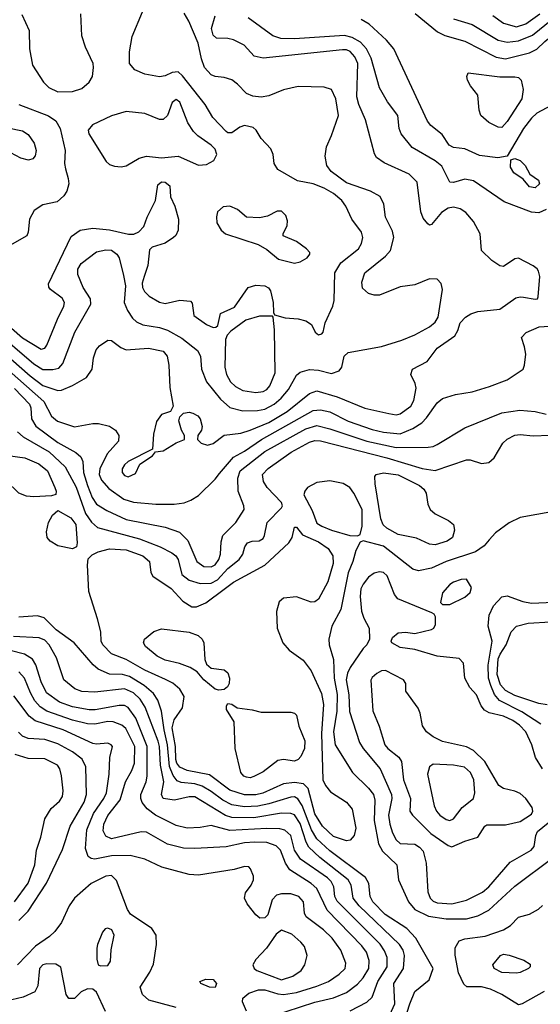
# Model space of a CAD drawing. Extents: x 1173029 to 1307123, y 522559 to 678521.
# Tile 457 of 623: x 1200149 to 1202963, y 642262 to 647583. Entities that reach past the tile are written whole.
import ezdxf

# ---------------------------------------------------------------- set-up
doc = ezdxf.new("R2010")
doc.units = 0

msp = doc.modelspace()

# ---------------------------------------------------------------- linework, layer by layer
at = {"layer": '0CON10XD'}
for points in [[(1200005, 645910.4), (1200225, 645722.6), (1200275, 645692.5), (1200328.2, 645691.8), (1200359.9, 645700.1), (1200382.5, 645725), (1200446.3, 645893.7), (1200533.8, 646045), (1200531.5, 646075), (1200492.3, 646135), (1200463.1, 646205), (1200463.2, 646235), (1200481.2, 646265), (1200565, 646328.8), (1200615, 646339.3), (1200645, 646337.3), (1200674.5, 646315), (1200687.1, 646295), (1200710.1, 646200.1), (1200720.3, 646145), (1200714.5, 646055), (1200731.9, 646011.9), (1200759.1, 645969.1), (1200780.7, 645950.7), (1200815, 645934.6), (1200905, 645919.4), (1200948.1, 645905), (1201025, 645862.5), (1201110, 645795), (1201126.2, 645765), (1201131.2, 645695), (1201159.2, 645625), (1201235, 645532.7), (1201285, 645486.2), (1201355, 645468.7), (1201435, 645471), (1201475, 645478.7), (1201524.8, 645505.2), (1201562.6, 645537.4), (1201601.8, 645585), (1201645, 645661.1), (1201665, 645678.2), (1201715, 645692.5), (1201765, 645688), (1201835, 645671.5), (1201875.4, 645684.6), (1201890, 645705), (1201902.9, 645765), (1201924, 645785), (1202105, 645817.1), (1202215, 645850.9), (1202285, 645879.3), (1202365, 645923.7), (1202395, 645947.5), (1202411.4, 645975), (1202434.2, 646125), (1202427.8, 646157.8), (1202405, 646181.1), (1202365, 646183.1), (1202285, 646150), (1202205, 646138.8), (1202094.4, 646094.4), (1202065, 646093.3), (1202035, 646102.2), (1202002.3, 646132.3), (1201999.5, 646165), (1202015.6, 646215), (1202126.7, 646305), (1202153.5, 646335), (1202172.1, 646405), (1202165, 646439.2), (1202126.7, 646515), (1202117.1, 646585), (1202096.9, 646626.9), (1202045, 646656.4), (1201915, 646700.8), (1201832.9, 646762.9), (1201808.7, 646795), (1201800.7, 646845), (1201807.7, 646895), (1201835, 646956), (1201871.8, 647065), (1201858.7, 647155), (1201835, 647205.6), (1201795, 647218.9), (1201655, 647220.9), (1201575, 647203.5), (1201495, 647170.4), (1201454.6, 647164.6), (1201408.6, 647168.6), (1201375, 647183.1), (1201325.6, 647235), (1201295, 647256.9), (1201255, 647270.4), (1201205, 647275.3), (1201185, 647285.4), (1201148.8, 647325), (1201131.9, 647371.9), (1201113.7, 647455), (1201062.7, 647575), (1201037.7, 647617.7)], [(1200059.7, 645955), (1200165, 645864.3), (1200265, 645803.1), (1200285, 645808.5), (1200295, 645823.1), (1200352.7, 645965), (1200388.5, 646035), (1200391.2, 646055), (1200378.1, 646078.1), (1200315.4, 646125.4), (1200306.6, 646136.6), (1200305.6, 646154.4), (1200428.2, 646411.8), (1200475.5, 646444.5), (1200545, 646456.9), (1200635, 646447.5), (1200736.4, 646423.6), (1200765.5, 646424.5), (1200793.2, 646436.8), (1200820.8, 646465), (1200837.8, 646515), (1200882.5, 646605), (1200895, 646690), (1200915, 646706.4), (1200936, 646705), (1200960, 646685), (1200964.3, 646625), (1200988.1, 646575), (1201007.5, 646505), (1201005.6, 646445), (1200993.2, 646416.8), (1200981.2, 646405), (1200935, 646375.7), (1200865, 646353.3), (1200851.2, 646338.8), (1200841.9, 646255), (1200821.1, 646195), (1200811, 646159), (1200812.6, 646135), (1200823.4, 646113.4), (1200848.5, 646088.5), (1200905, 646055.4), (1200935, 646048.8), (1201015, 646066.2), (1201071.7, 646061.7), (1201081.7, 646051.7), (1201091.2, 645985), (1201158.8, 645935), (1201195, 645920), (1201208.8, 645921.2), (1201219.7, 645930.3), (1201234.4, 645995.6), (1201310.5, 646029.5), (1201384, 646135), (1201425, 646147.7), (1201475, 646144.4), (1201494.5, 646134.5), (1201505, 646117.5), (1201520, 646055), (1201521.2, 646001.2), (1201527, 645987), (1201585, 645971.4), (1201655, 645966.7), (1201696.7, 645955), (1201725.7, 645935.7), (1201746.7, 645895), (1201765, 645880), (1201782.5, 645885), (1201790, 645895), (1201801.2, 645945), (1201841.9, 646035), (1201848.5, 646065), (1201852.4, 646215), (1201885, 646269.1), (1201980.5, 646345), (1201996.5, 646373.5), (1202004.6, 646405), (1201996.8, 646435), (1201943.8, 646505), (1201912.9, 646575), (1201891.2, 646605), (1201845, 646643.5), (1201795, 646672.9), (1201735, 646696.1), (1201651.7, 646711.7), (1201545, 646773.3), (1201525.6, 646805), (1201519.4, 646855), (1201506.7, 646885), (1201455, 646940), (1201426.5, 646986.5), (1201410.5, 647000.5), (1201365, 647010.6), (1201338.3, 647001.7), (1201295, 646970.4), (1201275, 646970.8), (1201265, 646977.9), (1201193.6, 647053.6), (1201151.5, 647125), (1201029.6, 647279.6), (1201005, 647300.5), (1200973.6, 647296.4), (1200935, 647279.6), (1200905.3, 647274.7), (1200825, 647287.7), (1200771, 647311), (1200742.5, 647345), (1200741.9, 647408.1), (1200757.9, 647492.1), (1200813.1, 647625)], [(1200355, 647192.1), (1200435, 647194.4), (1200485, 647211.4), (1200524.5, 647245.5), (1200542.5, 647275), (1200547.8, 647325), (1200545.4, 647345.4), (1200504.4, 647435), (1200484.3, 647495), (1200479.2, 647615)], [(1202286.8, 647616.8), (1202407.9, 647517.9), (1202447.2, 647497.2), (1202555, 647466.9), (1202725, 647379.3), (1202775, 647371), (1202905, 647403), (1202945, 647423.2), (1202988.6, 647465), (1203035, 647502.6), (1203088.7, 647531.3), (1203114.5, 647555.5), (1203139.6, 647615)], [(1202706.5, 647605), (1202765, 647564.7), (1202835, 647544.4), (1202885, 647560), (1202961.2, 647615)], [(1199995, 645841.7), (1200205, 645657.8), (1200275, 645606), (1200355, 645578.9), (1200375, 645580), (1200434.2, 645605.8), (1200510.5, 645649.5), (1200540.9, 645695), (1200547.3, 645755), (1200562.1, 645797.9), (1200580.5, 645819.5), (1200625, 645850.6), (1200645, 645848.9), (1200695, 645811.2), (1200725, 645799.2), (1200845, 645806.9), (1200925, 645790.8), (1200945.5, 645765), (1200955.5, 645715), (1200960, 645595), (1200978, 645495), (1200963.8, 645466.2), (1200915, 645448.6), (1200888.9, 645411.1), (1200872.1, 645342.1), (1200867.5, 645262.5), (1200735, 645195.7), (1200715, 645176.9), (1200702.5, 645155), (1200702.3, 645135), (1200715, 645119.1), (1200735, 645112.3), (1200775, 645130.6), (1200798.8, 645181.2), (1200866.7, 645225), (1200882.5, 645247.5), (1200925, 645252.9), (1200995, 645296.2), (1201040, 645315), (1201040, 645335), (1201024.1, 645364.1), (1201008.8, 645415), (1201013.9, 645436.1), (1201035, 645456.7), (1201065, 645461.2), (1201085, 645456), (1201111.7, 645441.7), (1201125, 645426.2), (1201135.9, 645384.1), (1201131.2, 645365), (1201112.5, 645335), (1201110, 645315), (1201130, 645295), (1201165, 645284), (1201195, 645292.5), (1201255, 645337.9), (1201345, 645348.6), (1201395, 645363.8), (1201495, 645406.7), (1201595.3, 645464.7), (1201715, 645563.5), (1201755, 645576.8), (1201865.5, 645545.5), (1202015, 645483.9), (1202144.6, 645454.6), (1202185, 645447.9), (1202205, 645452.1), (1202263.3, 645495), (1202280, 645525), (1202292.4, 645592.4), (1202287.4, 645617.4), (1202264, 645665), (1202272.5, 645695), (1202352, 645735), (1202405, 645807.1), (1202501.2, 645875), (1202517.3, 645902.7), (1202530.8, 645945), (1202559.2, 645975), (1202587, 645993), (1202625, 646006.5), (1202745, 646017.8), (1202830.7, 646079.3), (1202855, 646085.7), (1202872.9, 646082.9), (1202935, 646072), (1202947.5, 646075), (1202952.5, 646085), (1202960, 646195), (1202954.5, 646224.5), (1202946.2, 646236.2), (1202925, 646253.3), (1202845, 646294.3), (1202825, 646290), (1202765, 646249.2), (1202745, 646252.9), (1202701.5, 646281.5), (1202645.7, 646335), (1202637.5, 646425), (1202602, 646492), (1202560.5, 646540.5), (1202529.9, 646559.9), (1202495, 646569), (1202465, 646564.3), (1202429.5, 646540.5), (1202375, 646476.7), (1202365, 646472.5), (1202355, 646480), (1202330.7, 646510.7), (1202318.2, 646545), (1202297.9, 646705), (1202255, 646747.3), (1202119.4, 646809.4), (1202078.7, 646838.7), (1202067.6, 646857.6), (1202019.3, 647040.7), (1201982.2, 647125), (1201972.1, 647165), (1201977.8, 647345), (1201961.3, 647381.3), (1201935, 647410.7), (1201915, 647419.8), (1201895, 647420.6), (1201464.7, 647374.7), (1201416.2, 647386.2), (1201361.9, 647445), (1201305, 647473.6), (1201275, 647481.8), (1201212.6, 647482.6), (1201195, 647499.2), (1201186.8, 647535), (1201206.6, 647603.4)], [(1200161.3, 647611.3), (1200200.6, 647525), (1200202.2, 647425), (1200217.6, 647337.6), (1200277.1, 647245), (1200307, 647217), (1200355, 647192.1)], [(1202995, 646556.5), (1202955, 646539.6), (1202915, 646542.5), (1202767.7, 646597.7), (1202602.7, 646712.7), (1202555, 646721.2), (1202495, 646702.2), (1202475, 646704.4), (1202431.8, 646791.8), (1202395, 646820.6), (1202271.3, 646891.3), (1202211.5, 646965), (1202200.5, 646995), (1202193.5, 647065), (1202138, 647138), (1202093.6, 647215), (1202049.4, 647375), (1202023.5, 647425), (1201991, 647461), (1201947.2, 647487.2), (1201905, 647496.9), (1201635, 647480), (1201561.1, 647481.1), (1201517.8, 647495), (1201383.4, 647593.4)], [(1203045, 647132), (1202945, 647077.7), (1202915, 647051.1), (1202872.1, 646995), (1202784.2, 646845.8), (1202733.7, 646836.3), (1202635, 646848.9), (1202555, 646884.4), (1202495, 646891.9), (1202471.4, 646905), (1202432.1, 646962.1), (1202371.5, 647011.5), (1202353.7, 647033.7), (1202171.2, 647425), (1202132.1, 647472.1), (1202039.1, 647559.1), (1201995, 647582.9)], [(1202495, 647587.5), (1202595.8, 647555.8), (1202735, 647472.7), (1202785, 647460.7), (1202845, 647467.5), (1202921.5, 647498.5), (1203026.2, 647583.8)], [(1202755, 647000), (1202735, 647002.5), (1202685, 647027.1), (1202642.5, 647065), (1202633.8, 647093.8), (1202625.6, 647175), (1202585.8, 647225), (1202570, 647255), (1202566, 647275), (1202574.2, 647295.8), (1202745, 647274.1), (1202825, 647274.5), (1202845, 647269.5), (1202860, 647255), (1202871.5, 647205), (1202863.8, 647155), (1202785, 647031.8), (1202755, 647000)], [(1200696.9, 646786.9), (1200725, 646792.5), (1200795, 646833.5), (1200835, 646845.9), (1200915, 646836.4), (1201005, 646845.6), (1201115, 646795.7), (1201159.7, 646800.3), (1201199.1, 646820.9), (1201214.4, 646855), (1201205, 646882.5), (1201184.4, 646905), (1201111.4, 646955), (1201088.7, 646978.7), (1201057.3, 647025), (1201015, 647136.9), (1200995, 647151.5), (1200972.5, 647135), (1200948.9, 647065), (1200925, 647042.7), (1200905, 647042.9), (1200825.7, 647075.7), (1200725, 647086.9), (1200645, 647063.8), (1200541.9, 647015), (1200520, 646985), (1200523.6, 646965), (1200616.9, 646816.9), (1200635, 646800), (1200660.9, 646790.9), (1200696.9, 646786.9)], [(1200145, 647123.9), (1200305, 647062.9), (1200345, 647035.6), (1200368.5, 646995), (1200395.5, 646875), (1200391.8, 646805), (1200396, 646776), (1200411.5, 646725), (1200413.8, 646695), (1200404.7, 646655.3), (1200388.4, 646631.6), (1200352.4, 646597.6), (1200275, 646582.9), (1200227.9, 646552.1), (1200201.2, 646505), (1200195.5, 646435), (1200187.8, 646415), (1200095, 646363.3)], [(1200085, 646998.2), (1200165, 646981.5), (1200195, 646962.5), (1200227.8, 646915), (1200237.8, 646875), (1200233.2, 646846.8), (1200219.7, 646830.3), (1200196.8, 646823.2), (1200155, 646834.5), (1200075, 646876.9)], [(1202935, 646674.6), (1202905, 646679.5), (1202870, 646720), (1202820.9, 646755), (1202802.7, 646785), (1202803.9, 646826.1), (1202825, 646833.1), (1202855, 646821.5), (1202881.5, 646795), (1202907.5, 646747.5), (1202953.3, 646715), (1202959.1, 646695), (1202935, 646674.6)], [(1201635, 646267.5), (1201665, 646274.2), (1201703.3, 646295), (1201716.7, 646315), (1201716.7, 646325), (1201700, 646345), (1201645, 646384.2), (1201573.9, 646413.9), (1201572.5, 646425), (1201595, 646470), (1201596.2, 646495), (1201588, 646525), (1201565, 646548.8), (1201541.2, 646548.8), (1201488.8, 646521.2), (1201445, 646512.5), (1201375, 646516), (1201326.1, 646556.1), (1201284.3, 646575.7), (1201248.7, 646571.3), (1201219.2, 646545), (1201212.4, 646517.6), (1201215.6, 646485), (1201237.5, 646445), (1201262, 646425), (1201438, 646368), (1201485, 646341.2), (1201547.7, 646287.7), (1201635, 646267.5)], [(1201425, 645567.5), (1201465, 645573.1), (1201484.8, 645585.2), (1201500.8, 645605), (1201530, 645675), (1201527.1, 645907.1), (1201520, 645975), (1201515, 645980), (1201445, 645980.8), (1201370.8, 645959.2), (1201289.8, 645900.2), (1201271.3, 645878.7), (1201261.4, 645855), (1201258.2, 645705), (1201267.8, 645665), (1201288.5, 645625), (1201315, 645600), (1201355, 645579.7), (1201425, 645567.5)], [(1200092.4, 645685), (1200279.7, 645519.7), (1200320.2, 645440.2), (1200353, 645413), (1200445, 645383.1), (1200545, 645400.8), (1200575, 645400.8), (1200635, 645386.1), (1200667.3, 645365), (1200685.4, 645335), (1200683.2, 645305), (1200622.8, 645237.2), (1200582.1, 645155), (1200578.1, 645125), (1200592, 645095), (1200630.1, 645050.1), (1200711.4, 644991.4), (1200765, 644975.3), (1200884.6, 644964.6), (1200985, 644963.8), (1201037.7, 644972.3), (1201075, 644986.2), (1201115, 645010.9), (1201205, 645099.5), (1201228.9, 645131.1), (1201305, 645218.4), (1201365, 645250.7), (1201455.8, 645314.2), (1201735, 645471.7), (1201775, 645474.8), (1201825, 645463.2), (1201925, 645412.7), (1202055, 645368.9), (1202116.1, 645353.9), (1202205, 645345.2), (1202275, 645374.3), (1202322.3, 645405), (1202348.2, 645431.8), (1202405, 645512.9), (1202434.6, 645535.4), (1202505, 645556.5), (1202595, 645572.1), (1202688.7, 645601.3), (1202784.3, 645635.7), (1202870.6, 645695), (1202878.5, 645715), (1202884.6, 645775), (1202878.8, 645815), (1202861.9, 645865), (1202887.6, 645892.4), (1202957.4, 645922.6), (1203115, 645934)], [(1200120.1, 645590.1), (1200201.4, 645505), (1200209.5, 645485), (1200212.4, 645425), (1200236.4, 645386.4), (1200355, 645297.6), (1200453.1, 645243.1), (1200480.1, 645220.1), (1200489.6, 645195), (1200494.4, 645135), (1200516.5, 645065), (1200541.2, 645001.2), (1200564.7, 644965), (1200619.8, 644929.8), (1200725, 644882), (1200935, 644839.7), (1201013.3, 644813.3), (1201058.1, 644768.1), (1201107.1, 644655), (1201145, 644628.4), (1201185, 644625.3), (1201205, 644637.6), (1201225.7, 644665), (1201233.9, 644695), (1201238.2, 644761.8), (1201248, 644795), (1201318.2, 644865), (1201362.5, 644935), (1201361.5, 644955), (1201330, 645035), (1201328.5, 645105), (1201341, 645145), (1201475, 645249.3), (1201695, 645372.6), (1201755, 645389.6), (1201825, 645372.4), (1202025, 645305.9), (1202185, 645271.4), (1202357.2, 645272.8), (1202385, 645276.5), (1202405, 645286.5), (1202555, 645377.1), (1202755, 645458.9), (1202851.9, 645471.9), (1202935, 645465.4), (1202995, 645450.4)], [(1200137.7, 645355), (1200167.9, 645327.9), (1200307.5, 645247.5), (1200395, 645166.6), (1200455, 645056.4), (1200505.6, 644915), (1200536.9, 644866.9), (1200569, 644839), (1200797.1, 644777.1), (1200908.9, 644735), (1200972.2, 644702.2), (1200993.9, 644685), (1201006.1, 644666.1), (1201026.1, 644585), (1201065, 644554.8), (1201125, 644535.7), (1201185, 644537.9), (1201217.8, 644555), (1201275, 644617), (1201335.4, 644665), (1201355.4, 644695), (1201365.7, 644735), (1201380, 644755), (1201405, 644764.3), (1201443.6, 644766.4), (1201465, 644779.2), (1201473.3, 644795), (1201486.1, 644865), (1201564.4, 644945), (1201569.2, 644955), (1201564.4, 644974.4), (1201486.9, 645055), (1201467, 645087), (1201461.5, 645125), (1201492.8, 645157.2), (1201616.2, 645245), (1201715, 645300), (1201745, 645308.7), (1201775, 645306.5), (1202134.3, 645215), (1202325, 645157.5), (1202395, 645147.5), (1202565, 645204.4), (1202585, 645204.2), (1202645, 645184), (1202685, 645190), (1202714.1, 645215.9), (1202760, 645295), (1202784.1, 645315.9), (1202825, 645336.8), (1202855, 645342), (1202925, 645334.1), (1203013, 645337)], [(1200225, 645004.7), (1200185, 645007.8), (1200145, 645024.7), (1200075, 645092.9), (1200043.3, 645145), (1200041.3, 645198.7), (1200047.5, 645215), (1200063.8, 645225), (1200085, 645228.2), (1200176, 645215), (1200253.2, 645183.2), (1200298.7, 645145), (1200339.2, 645055), (1200345.7, 645035), (1200343.8, 645016.2), (1200320.5, 645009.5), (1200225, 645004.7)], [(1202395, 644744.7), (1202365, 644748.9), (1202295, 644780.4), (1202195, 644801.4), (1202134.2, 644834.2), (1202113.2, 644853.2), (1202100.5, 644885), (1202071.2, 645075), (1202069.2, 645115), (1202076.2, 645125), (1202115, 645133.8), (1202195, 645123), (1202310, 645065), (1202333.6, 645045), (1202346.4, 645025), (1202355.5, 644965), (1202368.9, 644935), (1202395, 644912.9), (1202466.4, 644876.4), (1202494, 644855), (1202500, 644825), (1202488.6, 644785), (1202460, 644765), (1202395, 644744.7)], [(1201975, 644793.3), (1201989.2, 644800.8), (1202000.9, 644845), (1202000.4, 644935), (1201956.1, 645025), (1201933.8, 645055), (1201897, 645077), (1201825, 645091.6), (1201755, 645080.9), (1201705.7, 645055), (1201690, 645035), (1201684.3, 645014.3), (1201730, 644930), (1201755, 644862.1), (1201781.9, 644845), (1201834.8, 644824.8), (1201934.3, 644795.7), (1201975, 644793.3)], [(1200435, 644724.2), (1200355, 644739.1), (1200314, 644764), (1200297.1, 644785), (1200293.1, 644815), (1200303.9, 644866.1), (1200325.6, 644905), (1200355, 644930), (1200425, 644891.2), (1200452.7, 644855), (1200460, 644755), (1200455.8, 644734.2), (1200435, 644724.2)], [(1203035, 644925.3), (1202855, 644892.9), (1202795.7, 644864.3), (1202720.8, 644809.2), (1202687.5, 644772.5), (1202660.1, 644739.9), (1202613.3, 644706.7), (1202455.2, 644654.8), (1202375, 644619.3), (1202305, 644604.5), (1202275, 644613.3), (1202115, 644737.8), (1202005, 644766.7), (1201990.5, 644759.5), (1201965.4, 644714.6), (1201950, 644655), (1201925.6, 644594.4), (1201884.7, 644395), (1201836.1, 644305), (1201819.6, 644235), (1201822.3, 644205), (1201845.7, 644125.7), (1201848.8, 644025), (1201865, 643936.2), (1201864, 643846), (1201846.2, 643735), (1201855, 643664.2), (1201948.5, 643515), (1202035, 643429.6), (1202061.1, 643395), (1202068.2, 643365), (1202065.2, 643255.2), (1202088.5, 643128.5), (1202109.7, 643089.7), (1202187.3, 643015), (1202196.5, 642935), (1202250.9, 642815), (1202285.2, 642775.2), (1202358.6, 642738.6), (1202453.9, 642723.9), (1202565, 642723.9)], [(1201915, 643145.4), (1201845, 643168.9), (1201786.5, 643225), (1201745, 643291.8), (1201708, 643428), (1201682.6, 643452.6), (1201635, 643460.6), (1201575, 643454), (1201463.1, 643403.1), (1201425, 643394.8), (1201363.5, 643393.5), (1201285, 643419.2), (1201175, 643502.9), (1201055.1, 643525.1), (1201015, 643543), (1200998.7, 643565), (1200992.9, 643585), (1200990.6, 643655), (1200974, 643756), (1200985, 643800), (1201029.2, 643865), (1201038.2, 643925), (1201014.4, 643965), (1200976.9, 643996.9), (1200937.5, 644017.5), (1200825, 644067.3), (1200725, 644125.8), (1200645, 644156.2), (1200598.2, 644205), (1200589.6, 644225), (1200586.9, 644275), (1200570, 644345), (1200522, 644492), (1200515.8, 644635), (1200520, 644670), (1200540, 644690), (1200573.1, 644706.9), (1200635, 644723.7), (1200725, 644717.7), (1200815, 644685.2), (1200851.2, 644655), (1200857.1, 644595), (1200869.6, 644575), (1200968.6, 644508.6), (1201030.5, 644440.5), (1201079.1, 644409.1), (1201105, 644409.6), (1201155, 644430.8), (1201254.4, 644505.6), (1201305, 644543.1), (1201475, 644635.5), (1201604.6, 644755), (1201621.8, 644785), (1201635, 644841.2), (1201645, 644840), (1201678.3, 644798.3), (1201765, 644761.6), (1201817.3, 644725), (1201841.8, 644685), (1201844, 644644), (1201814.4, 644545.6), (1201765, 644451.1), (1201745, 644436.7), (1201725, 644434.5), (1201645, 644463.6), (1201575, 644457.1), (1201552.6, 644437.4), (1201537.9, 644385), (1201541.8, 644295), (1201571.8, 644215), (1201605.9, 644175.9), (1201681.7, 644121.7), (1201723.9, 644063.9), (1201781, 643941), (1201792.3, 643882.3), (1201780, 643725), (1201788.2, 643475), (1201801.5, 643445), (1201829.5, 643409.5), (1201915, 643353.5), (1201946.2, 643316.2), (1201965.3, 643214.7), (1201956.6, 643173.4), (1201935, 643148.5), (1201915, 643145.4)], [(1202975.4, 643535.4), (1202938.1, 643595), (1202916.8, 643665), (1202885.3, 643735), (1202851.1, 643771.1), (1202815, 643794.8), (1202765, 643818.9), (1202687.1, 643837.1), (1202661.8, 643851.8), (1202644.6, 643874.6), (1202619.2, 643935), (1202583.2, 643973.2), (1202556.2, 644023.8), (1202548.8, 644105), (1202525, 644130), (1202405, 644142.5), (1202285, 644179.4), (1202205, 644190), (1202161.4, 644215), (1202157.5, 644225), (1202164.2, 644245), (1202195, 644269.2), (1202235, 644272.9), (1202285, 644266), (1202375, 644286.7), (1202387.5, 644295), (1202397.5, 644315), (1202397.5, 644355), (1202390, 644370), (1202377, 644377), (1202193, 644453), (1202176.1, 644476.1), (1202135, 644577.5), (1202115, 644595.4), (1202095, 644598.9), (1202065, 644591.5), (1202035, 644570.5), (1202005, 644532.5), (1201993.1, 644506.9), (1201989.5, 644465), (1201997.1, 644387.1), (1202009.1, 644349.1), (1202038, 644295), (1202040, 644235), (1202026, 644205), (1202005, 644184), (1201935, 644082.2), (1201920.7, 644050.7), (1201914.5, 644015), (1201927.5, 643935), (1201931.6, 643845), (1201986.8, 643676.8), (1202005.3, 643645), (1202097.7, 643535), (1202159.1, 643395), (1202160.9, 643375), (1202142.9, 643285), (1202149.4, 643235), (1202165, 643188.5), (1202185, 643150.4), (1202205, 643131.8), (1202285, 643127.2), (1202311.1, 643111.1), (1202329.5, 643089.5), (1202345.7, 643025), (1202355, 642870), (1202368, 642835), (1202385, 642819.2), (1202405, 642811), (1202485, 642804.4)], [(1202435, 644422.5), (1202475, 644423.3), (1202555, 644461.9), (1202585, 644488), (1202591.4, 644515), (1202565, 644558.8), (1202535, 644557.1), (1202495, 644542.9), (1202475, 644530), (1202434, 644485), (1202423, 644433), (1202435, 644422.5)], [(1202965.4, 643775.4), (1202863, 643843), (1202743.2, 643903.2), (1202716.1, 643936.1), (1202695.6, 643984.4), (1202684, 644025), (1202682.1, 644095), (1202703, 644225), (1202681.8, 644305), (1202687.7, 644365), (1202709.6, 644415), (1202755, 644463.1), (1202785, 644468.6), (1202868.3, 644438.3), (1202915, 644430.4), (1203035, 644435.3)], [(1202230.2, 642179.8), (1202259, 642265), (1202285, 642331.1), (1202362.5, 642395), (1202383.5, 642455), (1202289.7, 642619.7), (1202242.5, 642672.5), (1202125, 642748.2), (1202058.2, 642815), (1202043.8, 642845), (1202036.5, 642915), (1202018, 642948), (1201825, 643092.3), (1201755, 643156.7), (1201725.7, 643205), (1201676.1, 643336.1), (1201652.6, 643372.6), (1201635, 643382.5), (1201615, 643382.2), (1201495.1, 643344.9), (1201436.7, 643333.3), (1201365, 643328.3), (1201295, 643340), (1201246.5, 643365), (1201185, 643411.9), (1201135, 643441.1), (1201095, 643453.4), (1201021.3, 643461.3), (1201000.4, 643470.4), (1200978.8, 643498.8), (1200958, 643548), (1200948.6, 643665), (1200929.6, 643745), (1200915.9, 643845.9), (1200895.2, 643905), (1200871.9, 643941.9), (1200821.8, 643985), (1200742.7, 644032.7), (1200705, 644043.6), (1200635, 644045.2), (1200573.5, 644073.5), (1200546.5, 644096.5), (1200442.7, 644215), (1200345.4, 644285), (1200280.9, 644350.9), (1200245, 644361.2), (1200145, 644353.9)], [(1203000.5, 643880.5), (1202955, 643887.9), (1202825, 643931), (1202775, 643957.3), (1202748.3, 643988.3), (1202730.1, 644045), (1202735, 644128.5), (1202745.6, 644155), (1202779.1, 644205), (1202806, 644274), (1202834.4, 644305), (1202898, 644322), (1203018, 644328)], [(1201225, 643960), (1201205, 643965.8), (1201144.4, 644015), (1201107.8, 644057.8), (1201071.5, 644081.5), (1201013.7, 644103.7), (1200935, 644122), (1200892.8, 644142.8), (1200829.5, 644195), (1200818.9, 644215), (1200824.4, 644235), (1200875, 644276.7), (1200915, 644291.5), (1201065, 644273.5), (1201113.3, 644255), (1201134.6, 644235), (1201144.6, 644215), (1201149.2, 644125), (1201159.5, 644099.5), (1201185, 644078), (1201255, 644069.2), (1201275, 644053.3), (1201282.9, 644025), (1201280.8, 643995), (1201272.3, 643977.7), (1201255, 643963.8), (1201225, 643960)], [(1202150, 642205), (1202176.4, 642265), (1202171.1, 642375), (1202224.1, 642455.9), (1202229.3, 642525), (1202221.8, 642555), (1202202.1, 642585), (1201985, 642794), (1201952.5, 642835), (1201940.7, 642905), (1201924.3, 642935), (1201771.2, 643055), (1201711.4, 643111.4), (1201697.6, 643137.6), (1201665, 643240), (1201635, 643286.8), (1201615, 643293.8), (1201565, 643294.4), (1201415, 643270.3), (1201295, 643271), (1201261.7, 643281.7), (1201095, 643382.9), (1201065, 643383.7), (1200985.3, 643364.7), (1200924.4, 643375), (1200915.5, 643395), (1200928.3, 643465), (1200910, 643555), (1200905.7, 643655), (1200896.8, 643683.2), (1200827.5, 643867.5), (1200800.2, 643910.2), (1200764.4, 643945.6), (1200715, 643966), (1200555, 643948.2), (1200485, 643952.3), (1200446.6, 643966.6), (1200387.5, 644015), (1200347.5, 644135), (1200307.6, 644205), (1200285, 644230), (1200255, 644241.8), (1200115, 644249.4)], [(1201935, 642226.5), (1202025.7, 642274.3), (1202055, 642301.1), (1202085.2, 642385), (1202135.2, 642465), (1202134.8, 642514.8), (1202121.9, 642551.9), (1202097.3, 642587.3), (1201865, 642819.3), (1201853, 642845), (1201846.6, 642896.6), (1201832.6, 642925), (1201812.4, 642945), (1201666.3, 643046.3), (1201634.1, 643095), (1201614.7, 643175), (1201582.5, 643202.5), (1201555, 643210), (1201485, 643212), (1201285, 643201), (1201185, 643228.1), (1201125, 643218.2), (1201055, 643214.7), (1200995, 643229.2), (1200883.3, 643283.3), (1200839, 643319), (1200812, 643352), (1200803.5, 643375), (1200804.2, 643395), (1200833.6, 643465), (1200838.8, 643495), (1200839, 643655), (1200777.5, 643807.5), (1200735.4, 643865.4), (1200715, 643876.2), (1200687.6, 643877.6), (1200556.6, 643853.4), (1200525, 643852.7), (1200435, 643870), (1200365, 643895.2), (1200293.6, 643945), (1200265.5, 644005.5), (1200236.6, 644096.6), (1200218, 644128), (1200175, 644154.8), (1200096.8, 644173.2)], [(1201512.1, 642197.9), (1201745, 642273), (1201845, 642297.1), (1201915, 642326.4), (1201975, 642370.3), (1202005, 642405.4), (1202036.8, 642455), (1202038.4, 642498.4), (1202024, 642544), (1201998.8, 642578.8), (1201811.1, 642771.1), (1201755, 642888), (1201725, 642915.7), (1201609.4, 642989.4), (1201585.2, 643025), (1201559.5, 643095), (1201535, 643118.1), (1201485, 643136), (1201421, 643139), (1201365, 643134.4), (1201265, 643112.3), (1201095, 643103.6), (1201035, 643106.5), (1200948.1, 643128.1), (1200835, 643191.5), (1200805, 643193.8), (1200645, 643156.1), (1200615, 643170.7), (1200600.3, 643199.7), (1200603.1, 643235), (1200625, 643282.9), (1200693, 643367), (1200721, 643465), (1200755, 643525.5), (1200769.1, 643565), (1200771.2, 643655), (1200722, 643752), (1200700.6, 643770.6), (1200655, 643789), (1200625, 643789.8), (1200555.7, 643775.7), (1200515, 643777.8), (1200435, 643797), (1200295, 643846), (1200259.3, 643869.3), (1200231.7, 643901.7), (1200206.8, 643945), (1200175.8, 644025), (1200145, 644059.1)], [(1202485, 643113.3), (1202555, 643144.5), (1202625.6, 643164.4), (1202664.4, 643225.6), (1202675, 643232), (1202775, 643232.4), (1202855, 643249.8), (1202915, 643289.1), (1202923.8, 643305), (1202919.6, 643325), (1202884.4, 643375), (1202855, 643400.4), (1202825, 643413.8), (1202765, 643427.5), (1202738.8, 643445), (1202664.4, 643574.4), (1202603.1, 643633.1), (1202565, 643653.1), (1202435, 643682), (1202385, 643706.9), (1202347.5, 643735), (1202326.9, 643766.9), (1202314.5, 643835), (1202303, 643863), (1202236.2, 643955), (1202236.2, 643995), (1202223.3, 644015), (1202125.8, 644065.8), (1202105, 644063.3), (1202079.9, 644050.1), (1202055, 644028.9), (1202047, 644013), (1202058.1, 643848.1), (1202092, 643765), (1202122.3, 643665), (1202138.8, 643645), (1202197.8, 643597.8), (1202213.5, 643575), (1202223.5, 643475), (1202261.2, 643375), (1202258.9, 643305), (1202271.9, 643285), (1202370.8, 643185), (1202465, 643120.4), (1202485, 643113.3)], [(1201374.7, 642224.7), (1201354.2, 642275), (1201355.6, 642294.4), (1201387.6, 642322.4), (1201440.4, 642339.6), (1201475, 642339.6), (1201545, 642317.8), (1201575, 642315.2), (1201645, 642326), (1201755, 642361), (1201818.1, 642385), (1201876.5, 642425), (1201908.2, 642455), (1201912.1, 642485), (1201885.4, 642555), (1201838.7, 642618.7), (1201791.2, 642665), (1201697.9, 642735), (1201688.8, 642755), (1201683.6, 642815), (1201657.8, 642845), (1201615, 642858.9), (1201565, 642858.8), (1201537.8, 642852.2), (1201513.8, 642826.2), (1201491.1, 642745), (1201475, 642730), (1201448.1, 642728.1), (1201425, 642746.2), (1201379.2, 642805), (1201364.3, 642835), (1201369.2, 642865), (1201400, 642905), (1201413.8, 642935), (1201413.3, 642955), (1201397.5, 642995), (1201387.5, 643005), (1201365, 643006), (1201309.3, 642990.7), (1201115, 642959.5), (1201065, 642963.5), (1200917.6, 643002.4), (1200825, 643045.9), (1200746.6, 643066.6), (1200644.7, 643064.7), (1200555, 643047.1), (1200535, 643049.4), (1200520, 643060), (1200504.1, 643104.1), (1200512.2, 643205), (1200547.4, 643292.6), (1200604.2, 643375), (1200618.1, 643405), (1200632.2, 643505), (1200635.6, 643595), (1200650.6, 643655), (1200644, 643665), (1200625, 643672.5), (1200565, 643668.2), (1200545, 643672.2), (1200384.5, 643745), (1200233.1, 643793.1), (1200199.8, 643819.8), (1200118.1, 643928.1)], [(1201395, 643486.7), (1201375, 643488.9), (1201360.8, 643495), (1201344.4, 643515), (1201314.5, 643645), (1201307.6, 643787.6), (1201266.7, 643855), (1201267.5, 643875), (1201275, 643887.5), (1201295, 643883.3), (1201325, 643863.3), (1201405, 643854.2), (1201455, 643840), (1201615, 643840), (1201635, 643836), (1201645.8, 643825), (1201658.6, 643765), (1201690, 643685), (1201688.5, 643645), (1201668.9, 643601.1), (1201654.2, 643585), (1201635, 643576.5), (1201575, 643584.6), (1201545, 643578.8), (1201465, 643518.6), (1201415, 643492.5), (1201395, 643486.7)], [(1200145.2, 642714.8), (1200194.4, 642765.6), (1200293.9, 642916.1), (1200381, 643099), (1200421.2, 643225), (1200497, 643355), (1200510.5, 643395), (1200506.5, 643545), (1200486.7, 643586.7), (1200435, 643626.8), (1200355, 643669.8), (1200285, 643693), (1200195, 643697.9), (1200165, 643710.3), (1200142.9, 643732.9)], [(1200120.7, 642815), (1200195, 642917.1), (1200230.8, 643015), (1200239.6, 643095), (1200263.2, 643165), (1200285, 643263.8), (1200319.8, 643320.2), (1200365, 643360), (1200381.2, 643385), (1200383.8, 643415), (1200375, 643497.5), (1200365.5, 643535), (1200352.9, 643555), (1200285, 643588), (1200195, 643590.3), (1200125, 643611.9)], [(1202475, 643254.6), (1202495, 643264.6), (1202541.3, 643325), (1202601.6, 643375), (1202609.5, 643405), (1202604.7, 643475), (1202586.6, 643515), (1202554.2, 643544.2), (1202495, 643554.7), (1202385, 643560), (1202364, 643545), (1202354.5, 643505.5), (1202389.2, 643335), (1202401.8, 643305), (1202419.5, 643285), (1202455, 643260.4), (1202475, 643254.6)], [(1202485, 642804.4), (1202565, 642824.2), (1202651.5, 642868.5), (1202685, 642896.6), (1202799.8, 643030.2), (1202913.6, 643095), (1202929.6, 643115), (1202938.8, 643175), (1202948.8, 643195), (1203035, 643265.4)], [(1202565, 642723.9), (1202625, 642739.7), (1202685, 642771.3), (1202825, 642901.1), (1203033.1, 643055)], [(1200994.3, 642244.3), (1200846.7, 642285), (1200813.8, 642315), (1200800, 642355), (1200853.4, 642436.6), (1200871.7, 642478.3), (1200889.5, 642585), (1200886.5, 642635), (1200862.6, 642672.6), (1200748.3, 642748.3), (1200732.7, 642775), (1200671.6, 642931.6), (1200645, 642958.1), (1200615, 642955.3), (1200535, 642914.1), (1200445.4, 642835), (1200416.4, 642793.6), (1200375, 642704.4), (1200339.1, 642655), (1200311, 642629), (1200233.8, 642576.2), (1200136.5, 642475)], [(1202985, 642331.3), (1202865, 642263.8), (1202845, 642258.8), (1202755.7, 642315), (1202694.3, 642344.3), (1202645, 642357.3), (1202566.5, 642356.5), (1202550.2, 642370.2), (1202522, 642432), (1202502.6, 642527.4), (1202503.6, 642566.4), (1202525, 642604.2), (1202555, 642616.2), (1202665, 642630.7), (1202764.7, 642665.3), (1202801.7, 642688.3), (1202845, 642732.5), (1202905, 642750), (1202954.1, 642775.9), (1202975, 642796.7)], [(1200585, 642470), (1200625, 642472), (1200640.8, 642495), (1200644.2, 642555.8), (1200658.9, 642635), (1200647.1, 642665), (1200625, 642674.2), (1200610.6, 642669.4), (1200597.3, 642652.7), (1200568.8, 642585), (1200566.2, 642565), (1200566.4, 642506.4), (1200573.3, 642475), (1200585, 642470)], [(1201565, 642394.8), (1201626.1, 642413.9), (1201670.9, 642445), (1201690.9, 642475), (1201703.1, 642525), (1201688.9, 642575), (1201668.7, 642598.7), (1201621.1, 642641.1), (1201565, 642663.2), (1201535, 642641.8), (1201482.9, 642565), (1201425, 642504.3), (1201409.5, 642475), (1201416, 642456), (1201430.6, 642445), (1201565, 642394.8)], [(1202835, 642430), (1202755, 642434.7), (1202714.4, 642455), (1202706.9, 642475), (1202748, 642525), (1202765, 642532.2), (1202795, 642527.8), (1202875, 642500.8), (1202908.8, 642478.8), (1202908.8, 642465), (1202898.8, 642455), (1202855, 642434.6), (1202835, 642430)], [(1200613.7, 642223.7), (1200565, 642328.2), (1200545, 642343.6), (1200515, 642345.5), (1200480.9, 642329.1), (1200445, 642294), (1200415, 642293.8), (1200400, 642315), (1200372, 642462), (1200345, 642478.5), (1200295, 642480.9), (1200275, 642475.4), (1200255.5, 642455), (1200247.2, 642362.8), (1200230.7, 642329.3), (1200168.6, 642301.4), (1200106.9, 642286.9)], [(1201205, 642353.3), (1201175, 642354.2), (1201127.5, 642375), (1201123.3, 642385), (1201155, 642398), (1201195, 642396), (1201213.3, 642375), (1201205, 642353.3)]]:
    msp.add_lwpolyline(points, dxfattribs=at)

doc.saveas('drawing.dxf')
